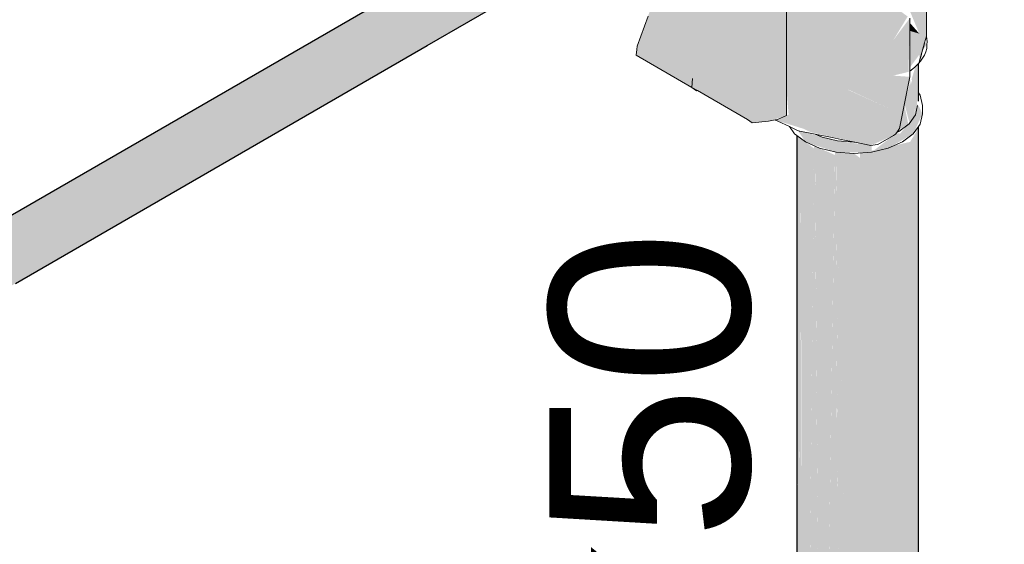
# Model space of a CAD drawing. Header units: millimetres. Extents: x 567 to 934, y -1 to 364.
# Tile 741 of 1056: x 735.331 to 736.317, y 133.781 to 134.305. Entities that reach past the tile are written whole.
import ezdxf

# ---------------------------------------------------------------- set-up
doc = ezdxf.new("R2010")
doc.units = ezdxf.units.MM
doc.header["$MEASUREMENT"] = 0
doc.linetypes.add('NULL', pattern=[0])
for name, color, linetype, lineweight in [('AF-Condutos', 140, 'Continuous', 25), ('AF-Registro', 253, 'Continuous', 18), ('AF-Textos conduto', 7, 'Continuous', 9)]:
    doc.layers.add(name, color=color, linetype=linetype, lineweight=lineweight)
doc.styles.add('Arial', font='arial.ttf')

msp = doc.modelspace()

# ---------------------------------------------------------------- hatches: boundary and pattern name
at = {"layer": 'AF-Condutos', "linetype": 'Continuous'}
for points in [[(736.45861, 134.76486), (736.38971, 134.72291), (736.39035, 134.72165), (736.27058, 134.65124), (736.39043, 134.7225), (736.26869, 134.65233), (736.38973, 134.7229), (736.45861, 134.76486), (735.80567, 134.38789), (734.69991, 133.74811), (733.30427, 132.93843), (734.76091, 133.77663), (734.80094, 133.79535), (733.33657, 132.94674), (733.33602, 132.94631), (734.79796, 133.78667), (733.3443, 132.93757), (733.34976, 132.92584), (734.79796, 133.75846), (733.35339, 132.91501), (734.79796, 133.75606), (733.3534, 132.91496), (734.79796, 133.75272), (733.35342, 132.91491), (733.3303, 132.90156), (734.79796, 133.74641), (733.35451, 132.90637), (734.79796, 133.74235), (733.35452, 132.90629), (734.79796, 133.73863), (733.35437, 132.90244), (734.79796, 133.73766), (733.35437, 132.9024), (735.94656, 134.399), (736.04397, 134.45667), (735.96723, 134.41289), (736.0411, 134.45693), (735.97113, 134.41349), (736.05962, 134.46428), (736.21978, 134.56413), (736.26842, 134.59305), (736.3157, 134.62519), (736.26655, 134.59681), (736.3106, 134.62813), (736.30969, 134.62866), (736.26624, 134.59743), (736.3157, 134.62519), (736.26808, 134.59373), (736.12889, 134.50808), (736.21978, 134.56055), (736.16095, 134.52536), (736.09675, 134.48572), (737.85959, 135.50349), (738.42269, 135.82871), (738.74159, 136.01271), (738.74609, 136.01912), (738.4195, 135.83056), (738.54083, 135.90096), (738.74085, 136.0161), (738.74703, 136.02891), (738.53463, 135.90454), (738.41901, 135.83084), (738.41221, 135.83477), (738.74703, 136.02891), (738.53267, 135.90567), (738.41148, 135.83519), (738.41078, 135.83559), (738.74703, 136.02891), (738.73822, 136.05161), (738.50856, 135.91959), (738.50906, 135.9193), (738.38743, 135.84908), (738.38666, 135.84952), (738.73822, 136.05161), (738.73, 136.06058), (738.37816, 135.85443), (738.4979, 135.92575), (738.73, 136.06058), (738.37554, 135.85594), (738.49679, 135.92639), (738.69753, 136.0419), (738.6965, 136.0515), (738.72099, 136.06578), (738.71277, 136.0663)], [(735.80567, 134.38789), (733.29604, 132.93896), (734.69991, 133.74811)], [(736.22924, 134.21288), (736.22941, 134.25986), (736.22206, 134.23721), (736.22769, 134.20982)], [(736.22295, 133.44817), (736.22889, 134.19353), (736.2224, 134.18288), (736.17452, 134.17187), (736.17354, 134.24248), (736.16149, 133.55402), (736.14871, 134.17252), (736.15186, 133.44817), (736.14859, 134.17255), (736.15057, 133.44817), (736.14848, 134.17257), (736.14941, 133.44817), (736.14839, 134.17259), (736.14739, 134.17283), (736.1365, 133.44817), (736.12751, 134.17848), (736.13219, 133.44817), (736.12717, 134.17863), (736.12632, 134.17901), (736.11921, 133.44817), (736.11331, 134.18612), (736.11367, 133.44817), (736.11357, 133.44817), (736.11317, 134.18623), (736.11298, 134.18637), (736.11089, 133.44988), (736.10918, 133.45011), (736.10918, 132.97882), (736.10938, 132.91318), (736.14585, 132.90108), (736.15009, 132.90961), (736.17354, 132.89032), (736.17354, 132.8997), (736.18935, 132.8773), (736.18689, 132.90192), (736.19886, 132.87107), (736.2005, 132.98071), (736.21287, 132.844), (736.21793, 132.8224), (736.22948, 132.84776), (736.22946, 134.19646), (736.2289, 134.19568), (736.22295, 133.44817), (736.22849, 132.9657)], [(736.23074, 134.19824), (736.22953, 134.19656), (736.22948, 133.44817), (736.2296, 132.96167)], [(736.2295, 132.8478), (736.23082, 132.85162), (736.23077, 134.19828), (736.23005, 133.44817)], [(736.10938, 133.44946), (736.10918, 134.18923), (736.10918, 133.45097)], [(736.10938, 133.4496), (736.10919, 134.18922), (736.1093, 133.45089)], [(736.10944, 133.45081), (736.11087, 133.4489), (736.10936, 134.18909), (736.10921, 134.18921)], [(736.11088, 133.44629), (736.11295, 134.18639), (736.10936, 134.18909)], [(736.11367, 133.44817), (736.1132, 134.18621), (736.11349, 133.44823)], [(736.11917, 133.44817), (736.12629, 134.17636), (736.11331, 134.18612)], [(736.13219, 133.44817), (736.12751, 134.17759), (736.12723, 134.1786)], [(736.1365, 133.44817), (736.14727, 134.16972), (736.12751, 134.17848)], [(736.14941, 133.44817), (736.14849, 134.16989), (736.14841, 134.17259)], [(736.15057, 133.44817), (736.1486, 134.1699), (736.1485, 134.17257)], [(736.15186, 133.44817), (736.14872, 134.16991), (736.14861, 134.17257)], [(736.16149, 133.55402), (736.17222, 134.1669), (736.16639, 134.17125), (736.14871, 134.17256)]]:
    msp.add_hatch(color=151, dxfattribs=at).paths.add_polyline_path(points)
at = {"layer": 'AF-Registro', "linetype": 'Continuous'}
for points in [[(735.95025, 134.36139), (735.96198, 134.31359), (735.96898, 134.34108), (735.95968, 134.36345), (736.00724, 134.42343), (736.06057, 134.35362), (736.09887, 134.3315), (736.09887, 134.30346), (736.12672, 134.26701), (736.16039, 134.2349), (736.20537, 134.24914), (736.22084, 134.25288), (736.22216, 134.30664), (736.20546, 134.28439), (736.21994, 134.30828), (736.20197, 134.32147), (736.2124, 134.36996), (736.2012, 134.3897), (736.12989, 134.4485), (736.07596, 134.46168), (736.07023, 134.47041), (736.0395, 134.48051), (736.01965, 134.45485), (736.03189, 134.44827), (735.99698, 134.42812), (735.96664, 134.4373), (735.96398, 134.40906), (735.94656, 134.399)], [(735.94821, 134.26957), (736.00484, 134.24635), (736.00389, 134.23743), (736.06449, 134.2019), (736.08067, 134.20347), (736.09887, 134.20926), (736.09887, 134.3315), (735.98753, 134.39579), (735.97932, 134.38568), (735.96159, 134.31253), (735.94917, 134.27849)], [(736.22044, 134.31789), (736.23163, 134.29113), (736.23163, 134.26258), (736.23873, 134.28847), (736.23873, 134.31702), (736.22085, 134.32262)], [(736.08785, 134.20461), (736.116, 134.19593), (736.12672, 134.26701), (736.09887, 134.30346), (736.09887, 134.23461), (736.10918, 134.2466), (736.10086, 134.2101)], [(736.22215, 134.30195), (736.22213, 134.29393), (736.23163, 134.29113)], [(736.23918, 134.28025), (736.23163, 134.29113), (736.22213, 134.29393), (736.22202, 134.25704)], [(735.94821, 134.26957), (736.00389, 134.23743), (736.00484, 134.24635)], [(736.20579, 134.18935), (736.21191, 134.19618), (736.222, 134.24797), (736.20537, 134.24914), (736.20168, 134.21623), (736.16039, 134.2349), (736.12672, 134.26701), (736.116, 134.19593), (736.12285, 134.19258), (736.18325, 134.17941)], [(736.22959, 134.21815), (736.22786, 134.25832), (736.22404, 134.24585), (736.22737, 134.20842)], [(736.10086, 134.2101), (736.10918, 134.2466), (736.09887, 134.23461)], [(736.20537, 134.24914), (736.16079, 134.23503), (736.20168, 134.21623), (736.20462, 134.24247)], [(736.22726, 134.20922), (736.22201, 134.24801), (736.22187, 134.2017)], [(736.22187, 134.2017), (736.22198, 134.24068), (736.21675, 134.22104)], [(736.23082, 134.21934), (736.22769, 134.20982), (736.20047, 134.17654), (736.22557, 134.19104), (736.23476, 134.21084)], [(736.21179, 134.19554), (736.22065, 134.20044), (736.21655, 134.21997)], [(736.11021, 134.19427), (736.11768, 134.18284), (736.14842, 134.17259), (736.18393, 134.17259), (736.18393, 134.17928), (736.14969, 134.18382)], [(736.20853, 134.19158), (736.18393, 134.17259), (736.20047, 134.17654), (736.21433, 134.19098)]]:
    msp.add_hatch(color=254, dxfattribs=at).paths.add_polyline_path(points)

# ---------------------------------------------------------------- linework, layer by layer
at = {"layer": 'AF-Condutos'}
for p, q in [((735.73928, 134.27933), (735.94656, 134.399)), ((735.80567, 134.38789), (734.79796, 133.80609)), ((735.32711, 134.04137), (735.73928, 134.27933)), ((736.23082, 134.23663), (736.23082, 134.26136)), ((736.23082, 134.23182), (736.23082, 134.23663)), ((736.23082, 134.22353), (736.23082, 134.23182)), ((736.23082, 133.44817), (736.23082, 134.19835)), ((736.10918, 134.18923), (736.10918, 133.45097))]:
    msp.add_line(p, q, dxfattribs=at)
at = {"layer": 'AF-Registro'}
for p, q in [((736.09887, 134.20926), (736.09887, 134.3315)), ((736.23873, 134.29716), (736.23873, 134.31702)), ((735.96016, 134.30862), (735.94917, 134.27849)), ((736.22202, 134.25396), (736.22216, 134.30664)), ((736.23873, 134.28847), (736.23873, 134.29716)), ((736.23696, 134.282), (736.23873, 134.28847)), ((736.23873, 134.28847), (736.23784, 134.28523)), ((736.23902, 134.286), (736.23873, 134.28847)), ((736.23945, 134.28281), (736.23902, 134.286)), ((735.94917, 134.27849), (735.94881, 134.27516)), ((736.23429, 134.27229), (736.23696, 134.282)), ((736.23607, 134.27876), (736.23518, 134.27552)), ((736.23696, 134.282), (736.23607, 134.27876)), ((736.23784, 134.28523), (736.23696, 134.282)), ((736.23803, 134.27287), (736.23901, 134.27638)), ((736.23901, 134.27638), (736.23918, 134.28025)), ((736.23918, 134.28025), (736.23945, 134.28281)), ((735.94881, 134.27516), (735.94821, 134.26957)), ((735.94821, 134.26957), (736.00389, 134.23743)), ((736.23163, 134.26258), (736.23429, 134.27229)), ((736.2334, 134.26905), (736.23252, 134.26582)), ((736.23279, 134.26359), (736.2354, 134.26749)), ((736.23429, 134.27229), (736.2334, 134.26905)), ((736.23518, 134.27552), (736.23429, 134.27229)), ((736.2354, 134.26749), (736.23671, 134.26972)), ((736.23671, 134.26972), (736.23803, 134.27287)), ((736.22504, 134.25594), (736.22709, 134.25771)), ((736.22709, 134.25771), (736.22813, 134.25858)), ((736.22813, 134.25858), (736.23007, 134.2605)), ((736.23007, 134.2605), (736.23082, 134.26136)), ((736.23082, 134.26136), (736.23279, 134.26359)), ((736.23252, 134.26582), (736.23163, 134.26258)), ((736.00484, 134.24635), (736.00389, 134.23743)), ((736.21191, 134.19618), (736.222, 134.24797)), ((736.222, 134.24797), (736.22201, 134.25352)), ((736.22201, 134.25352), (736.22202, 134.25374)), ((736.22202, 134.25374), (736.22504, 134.25594)), ((736.22202, 134.25374), (736.22202, 134.25396)), ((736.00389, 134.23743), (736.00882, 134.23404)), ((736.00389, 134.23743), (736.00961, 134.23412)), ((736.00882, 134.23404), (736.00961, 134.23412)), ((736.00961, 134.23412), (736.05956, 134.20528)), ((736.23242, 134.22958), (736.23082, 134.23182)), ((736.23476, 134.21933), (736.23242, 134.22958)), ((736.22986, 134.21934), (736.22769, 134.20982)), ((736.23476, 134.21084), (736.23476, 134.21933)), ((736.0896, 134.20535), (736.09887, 134.20926)), ((736.22769, 134.20982), (736.22133, 134.20095)), ((736.23242, 134.20059), (736.23476, 134.21084)), ((736.05956, 134.20528), (736.06449, 134.2019)), ((736.06449, 134.2019), (736.08067, 134.20347)), ((736.08067, 134.20347), (736.0873, 134.20487)), ((736.0873, 134.20487), (736.0896, 134.20535)), ((736.0873, 134.20487), (736.08785, 134.20461)), ((736.08785, 134.20461), (736.09011, 134.20357)), ((736.09011, 134.20357), (736.1016, 134.19826)), ((736.1016, 134.19826), (736.10918, 134.19475)), ((736.1016, 134.19826), (736.10678, 134.19104)), ((736.22133, 134.20095), (736.21121, 134.19333)), ((736.22557, 134.19104), (736.23082, 134.19835)), ((736.23082, 134.19835), (736.23242, 134.20059)), ((736.10678, 134.19104), (736.10918, 134.18923)), ((736.10918, 134.19475), (736.11139, 134.19373)), ((736.10918, 134.18923), (736.11768, 134.18284)), ((736.11139, 134.19373), (736.11216, 134.19357)), ((736.11216, 134.19357), (736.12751, 134.19052)), ((736.12751, 134.19052), (736.14448, 134.18713)), ((736.13433, 134.18749), (736.12751, 134.19052)), ((736.14969, 134.18382), (736.13433, 134.18749)), ((736.19024, 134.18037), (736.20579, 134.18935)), ((736.20579, 134.18935), (736.20771, 134.19046)), ((736.20771, 134.19046), (736.20915, 134.19242)), ((736.20915, 134.19242), (736.21191, 134.19618)), ((736.21121, 134.19333), (736.20915, 134.19242)), ((736.21467, 134.18283), (736.22557, 134.19104)), ((736.11768, 134.18284), (736.13188, 134.17654)), ((736.14448, 134.18713), (736.1533, 134.18538)), ((736.16617, 134.18257), (736.14969, 134.18382)), ((736.1533, 134.18538), (736.16707, 134.18263)), ((736.16707, 134.18263), (736.16617, 134.18257)), ((736.16707, 134.18263), (736.18325, 134.17941)), ((736.18325, 134.17941), (736.18752, 134.18)), ((736.18752, 134.18), (736.19024, 134.18037)), ((736.20047, 134.17654), (736.21467, 134.18283)), ((736.13188, 134.17654), (736.14842, 134.17259)), ((736.14842, 134.17259), (736.16618, 134.17124)), ((736.16618, 134.17124), (736.18393, 134.17259)), ((736.18393, 134.17259), (736.20047, 134.17654))]:
    msp.add_line(p, q, dxfattribs=at)

# ---------------------------------------------------------------- texts
at = {"layer": 'AF-Textos conduto', "linetype": 'NULL', "insert": (736.06687, 133.85426), "char_height": 0.2, "width": 0.9628049, "attachment_point": 8, "rotation": 90.00021, "line_spacing_factor": 0.6, "style": 'Arial'}
msp.add_mtext('ø50', dxfattribs=at)

doc.saveas('drawing.dxf')
